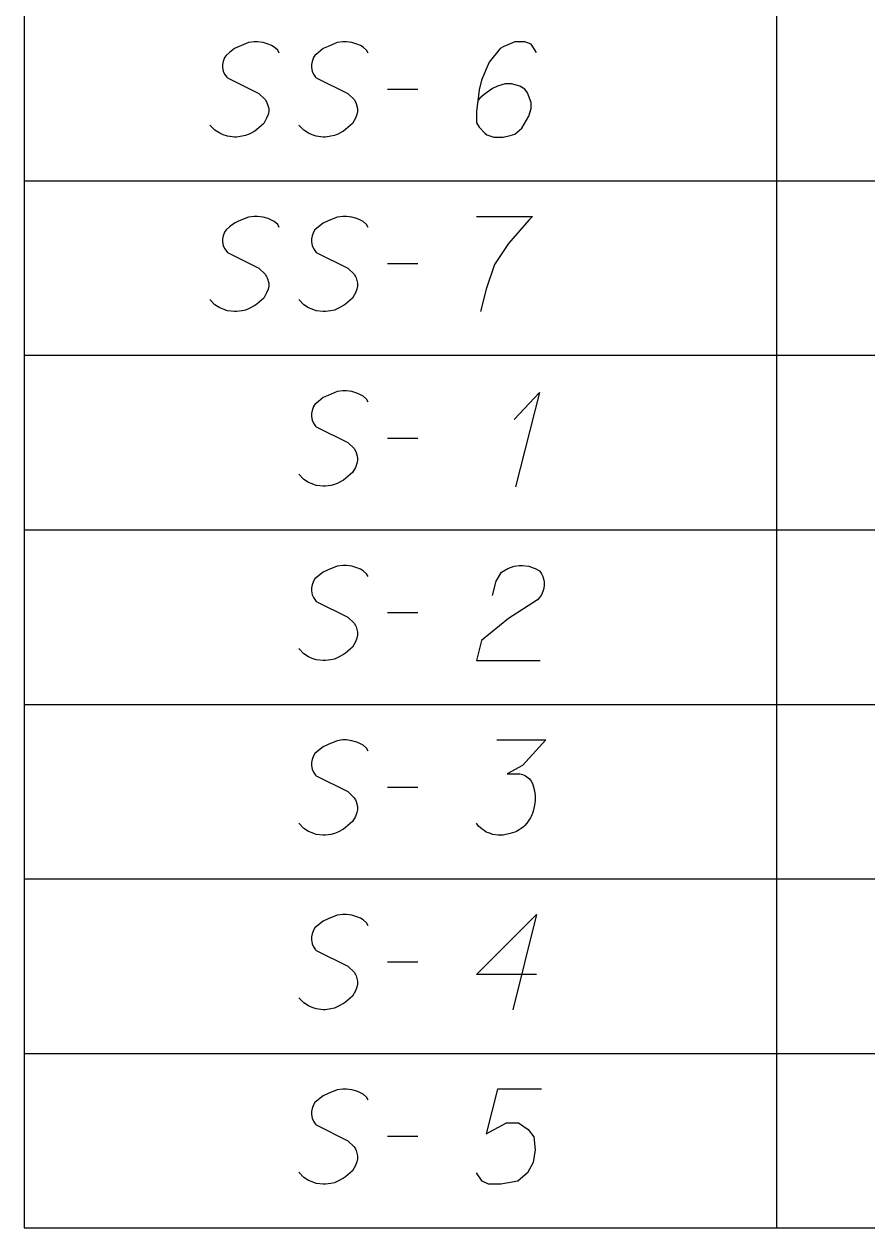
# Model space of a CAD drawing. Extents: x 2074207 to 2076812, y 516372 to 523312.
# Drawn here: x 2076260.6 to 2076303.1, y 520149.2 to 520209.9 of the extents above; entities that cross this region are included whole.
import ezdxf

# ---------------------------------------------------------------- set-up
doc = ezdxf.new("R2010")
doc.units = 0
for name, color, linetype in [('Prop DirtTable_ Soil Test Results - Outline (Major)', 7, 'Continuous'), ('Prop DirtTable_ Soil Test Results - Outline (Minor)', 7, 'Continuous'), ('Prop DirtTable_ Soil Test Results - Tx (Sample Data)', 7, 'Continuous')]:
    doc.layers.add(name, color=color, linetype=linetype)

msp = doc.modelspace()

# ---------------------------------------------------------------- linework, layer by layer
at = {"layer": 'Prop DirtTable_ Soil Test Results - Outline (Major)'}
for p, q in [((2076260.609, 520210.801), (2076260.609, 520202.001)), ((2076260.609, 520202.001), (2076260.609, 520193.201)), ((2076260.609, 520193.201), (2076260.609, 520184.401)), ((2076260.609, 520184.401), (2076260.609, 520175.601)), ((2076260.609, 520175.601), (2076260.609, 520166.801)), ((2076260.609, 520166.801), (2076260.609, 520158.001)), ((2076260.609, 520158.001), (2076260.609, 520149.201)), ((2076260.609, 520149.201), (2076811.903, 520149.201))]:
    msp.add_line(p, q, dxfattribs=at)
at = {"layer": 'Prop DirtTable_ Soil Test Results - Outline (Minor)'}
for p, q in [((2076298.546, 520210.801), (2076298.546, 520202.001)), ((2076260.609, 520202.001), (2076811.903, 520202.001)), ((2076260.609, 520202.001), (2076811.903, 520202.001)), ((2076298.546, 520202.001), (2076298.546, 520193.201)), ((2076260.609, 520193.201), (2076811.903, 520193.201)), ((2076260.609, 520193.201), (2076811.903, 520193.201)), ((2076298.546, 520193.201), (2076298.546, 520184.401)), ((2076260.609, 520184.401), (2076811.903, 520184.401)), ((2076260.609, 520184.401), (2076811.903, 520184.401)), ((2076298.546, 520184.401), (2076298.546, 520175.601)), ((2076260.609, 520175.601), (2076811.903, 520175.601)), ((2076260.609, 520175.601), (2076811.903, 520175.601)), ((2076298.546, 520175.601), (2076298.546, 520166.801)), ((2076260.609, 520166.801), (2076811.903, 520166.801)), ((2076260.609, 520166.801), (2076811.903, 520166.801)), ((2076298.546, 520166.801), (2076298.546, 520158.001)), ((2076260.609, 520158.001), (2076811.903, 520158.001)), ((2076260.609, 520158.001), (2076811.903, 520158.001)), ((2076298.546, 520158.001), (2076298.546, 520149.201)), ((2076260.609, 520149.201), (2076811.903, 520149.201))]:
    msp.add_line(p, q, dxfattribs=at)
at = {"layer": 'Prop DirtTable_ Soil Test Results - Tx (Sample Data)'}
for points in [[(2076273.474, 520208.44), (2076273.403, 520208.591), (2076273.227, 520208.742), (2076273.086, 520208.817), (2076272.91, 520208.893), (2076272.663, 520208.969), (2076272.38, 520209.006), (2076272.204, 520209.006), (2076271.922, 520208.969), (2076271.463, 520208.78), (2076271.216, 520208.666), (2076270.969, 520208.477), (2076270.793, 520208.326), (2076270.723, 520208.213), (2076270.652, 520208.024), (2076270.617, 520207.873), (2076270.617, 520207.721), (2076270.652, 520207.532), (2076270.723, 520207.381), (2076270.828, 520207.23), (2076270.864, 520207.192), (2076272.451, 520206.399), (2076272.769, 520206.096), (2076272.839, 520205.983), (2076272.874, 520205.907), (2076272.945, 520205.643), (2076272.945, 520205.491), (2076272.91, 520205.34), (2076272.839, 520205.151), (2076272.698, 520204.887), (2076272.345, 520204.584), (2076272.239, 520204.509), (2076271.957, 520204.358), (2076271.781, 520204.282), (2076271.604, 520204.244), (2076271.322, 520204.206), (2076271.216, 520204.206), (2076270.864, 520204.244), (2076270.652, 520204.32), (2076270.476, 520204.395), (2076270.229, 520204.547), (2076269.982, 520204.811)], [(2076277.954, 520208.44), (2076277.883, 520208.591), (2076277.707, 520208.742), (2076277.566, 520208.817), (2076277.39, 520208.893), (2076277.143, 520208.969), (2076276.86, 520209.006), (2076276.684, 520209.006), (2076276.402, 520208.969), (2076275.943, 520208.78), (2076275.696, 520208.666), (2076275.449, 520208.477), (2076275.273, 520208.326), (2076275.203, 520208.213), (2076275.132, 520208.024), (2076275.097, 520207.873), (2076275.097, 520207.721), (2076275.132, 520207.532), (2076275.203, 520207.381), (2076275.308, 520207.23), (2076275.344, 520207.192), (2076276.931, 520206.399), (2076277.249, 520206.096), (2076277.319, 520205.983), (2076277.354, 520205.907), (2076277.425, 520205.643), (2076277.425, 520205.491), (2076277.39, 520205.34), (2076277.319, 520205.151), (2076277.178, 520204.887), (2076276.825, 520204.584), (2076276.719, 520204.509), (2076276.437, 520204.358), (2076276.261, 520204.282), (2076276.084, 520204.244), (2076275.802, 520204.206), (2076275.696, 520204.206), (2076275.344, 520204.244), (2076275.132, 520204.32), (2076274.956, 520204.395), (2076274.709, 520204.547), (2076274.462, 520204.811)], [(2076286.455, 520208.477), (2076286.173, 520208.893), (2076285.856, 520209.006), (2076285.362, 520209.006), (2076285.009, 520208.855), (2076284.798, 520208.78), (2076284.621, 520208.666), (2076284.057, 520207.986), (2076283.669, 520207.079), (2076283.563, 520206.588), (2076283.422, 520205.491), (2076283.422, 520204.925), (2076283.563, 520204.698), (2076283.845, 520204.395), (2076283.951, 520204.32), (2076284.304, 520204.206), (2076284.762, 520204.206), (2076285.115, 520204.282), (2076285.362, 520204.358), (2076285.715, 520204.66), (2076286.067, 520205.265), (2076286.173, 520205.643), (2076286.173, 520205.945), (2076285.997, 520206.436), (2076285.856, 520206.625), (2076285.609, 520206.777), (2076285.186, 520206.89), (2076284.868, 520206.89), (2076284.48, 520206.777), (2076284.233, 520206.663), (2076283.81, 520206.361), (2076283.598, 520206.172), (2076283.492, 520206.058)], [(2076278.942, 520206.625), (2076280.459, 520206.625)], [(2076273.474, 520199.64), (2076273.403, 520199.791), (2076273.227, 520199.942), (2076273.086, 520200.017), (2076272.91, 520200.093), (2076272.663, 520200.169), (2076272.38, 520200.206), (2076272.204, 520200.206), (2076271.922, 520200.169), (2076271.463, 520199.98), (2076271.216, 520199.866), (2076270.969, 520199.677), (2076270.793, 520199.526), (2076270.723, 520199.413), (2076270.652, 520199.224), (2076270.617, 520199.073), (2076270.617, 520198.921), (2076270.652, 520198.732), (2076270.723, 520198.581), (2076270.828, 520198.43), (2076270.864, 520198.392), (2076272.451, 520197.599), (2076272.769, 520197.296), (2076272.839, 520197.183), (2076272.874, 520197.107), (2076272.945, 520196.843), (2076272.945, 520196.691), (2076272.91, 520196.54), (2076272.839, 520196.351), (2076272.698, 520196.087), (2076272.345, 520195.784), (2076272.239, 520195.709), (2076271.957, 520195.558), (2076271.781, 520195.482), (2076271.604, 520195.444), (2076271.322, 520195.406), (2076271.216, 520195.406), (2076270.864, 520195.444), (2076270.652, 520195.52), (2076270.476, 520195.595), (2076270.229, 520195.747), (2076269.982, 520196.011)], [(2076277.954, 520199.64), (2076277.883, 520199.791), (2076277.707, 520199.942), (2076277.566, 520200.017), (2076277.39, 520200.093), (2076277.143, 520200.169), (2076276.86, 520200.206), (2076276.684, 520200.206), (2076276.402, 520200.169), (2076275.943, 520199.98), (2076275.696, 520199.866), (2076275.449, 520199.677), (2076275.273, 520199.526), (2076275.203, 520199.413), (2076275.132, 520199.224), (2076275.097, 520199.073), (2076275.097, 520198.921), (2076275.132, 520198.732), (2076275.203, 520198.581), (2076275.308, 520198.43), (2076275.344, 520198.392), (2076276.931, 520197.599), (2076277.249, 520197.296), (2076277.319, 520197.183), (2076277.354, 520197.107), (2076277.425, 520196.843), (2076277.425, 520196.691), (2076277.39, 520196.54), (2076277.319, 520196.351), (2076277.178, 520196.087), (2076276.825, 520195.784), (2076276.719, 520195.709), (2076276.437, 520195.558), (2076276.261, 520195.482), (2076276.084, 520195.444), (2076275.802, 520195.406), (2076275.696, 520195.406), (2076275.344, 520195.444), (2076275.132, 520195.52), (2076274.956, 520195.595), (2076274.709, 520195.747), (2076274.462, 520196.011)], [(2076283.422, 520200.206), (2076286.244, 520200.206), (2076286.067, 520200.017), (2076285.044, 520198.846), (2076284.339, 520197.788), (2076283.916, 520196.54), (2076283.633, 520195.406)], [(2076278.942, 520197.825), (2076280.459, 520197.825)], [(2076277.954, 520190.84), (2076277.883, 520190.991), (2076277.707, 520191.142), (2076277.566, 520191.217), (2076277.39, 520191.293), (2076277.143, 520191.369), (2076276.86, 520191.406), (2076276.684, 520191.406), (2076276.402, 520191.369), (2076275.943, 520191.18), (2076275.696, 520191.066), (2076275.449, 520190.877), (2076275.273, 520190.726), (2076275.203, 520190.613), (2076275.132, 520190.424), (2076275.097, 520190.273), (2076275.097, 520190.121), (2076275.132, 520189.932), (2076275.203, 520189.781), (2076275.308, 520189.63), (2076275.344, 520189.592), (2076276.931, 520188.799), (2076277.249, 520188.496), (2076277.319, 520188.383), (2076277.354, 520188.307), (2076277.425, 520188.043), (2076277.425, 520187.891), (2076277.39, 520187.74), (2076277.319, 520187.551), (2076277.178, 520187.287), (2076276.825, 520186.984), (2076276.719, 520186.909), (2076276.437, 520186.758), (2076276.261, 520186.682), (2076276.084, 520186.644), (2076275.802, 520186.606), (2076275.696, 520186.606), (2076275.344, 520186.644), (2076275.132, 520186.72), (2076274.956, 520186.795), (2076274.709, 520186.947), (2076274.462, 520187.211)], [(2076285.327, 520189.97), (2076286.597, 520191.331), (2076285.397, 520186.569)], [(2076278.942, 520189.025), (2076280.459, 520189.025)], [(2076277.954, 520182.04), (2076277.883, 520182.191), (2076277.707, 520182.342), (2076277.566, 520182.417), (2076277.39, 520182.493), (2076277.143, 520182.569), (2076276.86, 520182.606), (2076276.684, 520182.606), (2076276.402, 520182.569), (2076275.943, 520182.38), (2076275.696, 520182.266), (2076275.449, 520182.077), (2076275.273, 520181.926), (2076275.203, 520181.813), (2076275.132, 520181.624), (2076275.097, 520181.473), (2076275.097, 520181.321), (2076275.132, 520181.132), (2076275.203, 520180.981), (2076275.308, 520180.83), (2076275.344, 520180.792), (2076276.931, 520179.999), (2076277.249, 520179.696), (2076277.319, 520179.583), (2076277.354, 520179.507), (2076277.425, 520179.243), (2076277.425, 520179.091), (2076277.39, 520178.94), (2076277.319, 520178.751), (2076277.178, 520178.487), (2076276.825, 520178.184), (2076276.719, 520178.109), (2076276.437, 520177.958), (2076276.261, 520177.882), (2076276.084, 520177.844), (2076275.802, 520177.806), (2076275.696, 520177.806), (2076275.344, 520177.844), (2076275.132, 520177.92), (2076274.956, 520177.995), (2076274.709, 520178.147), (2076274.462, 520178.411)], [(2076284.233, 520181.095), (2076284.409, 520181.813), (2076284.692, 520182.266), (2076285.009, 520182.455), (2076285.327, 520182.569), (2076285.574, 520182.606), (2076285.75, 520182.606), (2076286.067, 520182.569), (2076286.279, 520182.493), (2076286.385, 520182.455), (2076286.597, 520182.342), (2076286.702, 520182.191), (2076286.773, 520182.04), (2076286.808, 520181.926), (2076286.843, 520181.775), (2076286.843, 520181.586), (2076286.808, 520181.397), (2076286.773, 520181.284), (2076286.702, 520181.132), (2076286.597, 520180.981), (2076286.491, 520180.868), (2076285.044, 520179.923), (2076283.669, 520178.827), (2076283.422, 520177.806), (2076286.632, 520177.806)], [(2076278.942, 520180.225), (2076280.459, 520180.225)], [(2076277.954, 520173.24), (2076277.883, 520173.391), (2076277.707, 520173.542), (2076277.566, 520173.617), (2076277.39, 520173.693), (2076277.143, 520173.769), (2076276.86, 520173.806), (2076276.684, 520173.806), (2076276.402, 520173.769), (2076275.943, 520173.58), (2076275.696, 520173.466), (2076275.449, 520173.277), (2076275.273, 520173.126), (2076275.203, 520173.013), (2076275.132, 520172.824), (2076275.097, 520172.673), (2076275.097, 520172.521), (2076275.132, 520172.332), (2076275.203, 520172.181), (2076275.308, 520172.03), (2076275.344, 520171.992), (2076276.931, 520171.199), (2076277.249, 520170.896), (2076277.319, 520170.783), (2076277.354, 520170.707), (2076277.425, 520170.443), (2076277.425, 520170.291), (2076277.39, 520170.14), (2076277.319, 520169.951), (2076277.178, 520169.687), (2076276.825, 520169.384), (2076276.719, 520169.309), (2076276.437, 520169.158), (2076276.261, 520169.082), (2076276.084, 520169.044), (2076275.802, 520169.006), (2076275.696, 520169.006), (2076275.344, 520169.044), (2076275.132, 520169.12), (2076274.956, 520169.195), (2076274.709, 520169.347), (2076274.462, 520169.611)], [(2076284.445, 520173.806), (2076286.914, 520173.806), (2076285.75, 520172.521), (2076284.974, 520172.106), (2076285.609, 520172.106), (2076285.75, 520172.068), (2076285.82, 520172.03), (2076285.891, 520171.992), (2076285.962, 520171.954), (2076286.103, 520171.841), (2076286.173, 520171.728), (2076286.244, 520171.614), (2076286.279, 520171.501), (2076286.35, 520171.236), (2076286.385, 520171.01), (2076286.385, 520170.896), (2076286.385, 520170.745), (2076286.35, 520170.518), (2076286.314, 520170.367), (2076286.279, 520170.216), (2076286.244, 520170.103), (2076286.209, 520170.027), (2076286.173, 520169.951), (2076286.138, 520169.876), (2076286.067, 520169.762), (2076285.962, 520169.611), (2076285.856, 520169.498), (2076285.785, 520169.422), (2076285.679, 520169.347), (2076285.574, 520169.271), (2076285.432, 520169.195), (2076285.362, 520169.158), (2076285.115, 520169.082), (2076284.903, 520169.044), (2076284.762, 520169.006), (2076284.515, 520169.006), (2076284.233, 520169.044), (2076284.127, 520169.082), (2076284.021, 520169.12), (2076283.916, 520169.158), (2076283.81, 520169.233), (2076283.704, 520169.309), (2076283.528, 520169.46), (2076283.422, 520169.611)], [(2076278.942, 520171.425), (2076280.459, 520171.425)], [(2076277.954, 520164.44), (2076277.883, 520164.591), (2076277.707, 520164.742), (2076277.566, 520164.817), (2076277.39, 520164.893), (2076277.143, 520164.969), (2076276.86, 520165.006), (2076276.684, 520165.006), (2076276.402, 520164.969), (2076275.943, 520164.78), (2076275.696, 520164.666), (2076275.449, 520164.477), (2076275.273, 520164.326), (2076275.203, 520164.213), (2076275.132, 520164.024), (2076275.097, 520163.873), (2076275.097, 520163.721), (2076275.132, 520163.532), (2076275.203, 520163.381), (2076275.308, 520163.23), (2076275.344, 520163.192), (2076276.931, 520162.399), (2076277.249, 520162.096), (2076277.319, 520161.983), (2076277.354, 520161.907), (2076277.425, 520161.643), (2076277.425, 520161.491), (2076277.39, 520161.34), (2076277.319, 520161.151), (2076277.178, 520160.887), (2076276.825, 520160.584), (2076276.719, 520160.509), (2076276.437, 520160.358), (2076276.261, 520160.282), (2076276.084, 520160.244), (2076275.802, 520160.206), (2076275.696, 520160.206), (2076275.344, 520160.244), (2076275.132, 520160.32), (2076274.956, 520160.395), (2076274.709, 520160.547), (2076274.462, 520160.811)], [(2076286.455, 520161.983), (2076283.422, 520161.983), (2076286.455, 520165.006), (2076285.256, 520160.206)], [(2076278.942, 520162.625), (2076280.459, 520162.625)], [(2076277.954, 520155.64), (2076277.883, 520155.791), (2076277.707, 520155.942), (2076277.566, 520156.017), (2076277.39, 520156.093), (2076277.143, 520156.169), (2076276.86, 520156.206), (2076276.684, 520156.206), (2076276.402, 520156.169), (2076275.943, 520155.98), (2076275.696, 520155.866), (2076275.449, 520155.677), (2076275.273, 520155.526), (2076275.203, 520155.413), (2076275.132, 520155.224), (2076275.097, 520155.073), (2076275.097, 520154.921), (2076275.132, 520154.732), (2076275.203, 520154.581), (2076275.308, 520154.43), (2076275.344, 520154.392), (2076276.931, 520153.599), (2076277.249, 520153.296), (2076277.319, 520153.183), (2076277.354, 520153.107), (2076277.425, 520152.843), (2076277.425, 520152.691), (2076277.39, 520152.54), (2076277.319, 520152.351), (2076277.178, 520152.087), (2076276.825, 520151.784), (2076276.719, 520151.709), (2076276.437, 520151.558), (2076276.261, 520151.482), (2076276.084, 520151.444), (2076275.802, 520151.406), (2076275.696, 520151.406), (2076275.344, 520151.444), (2076275.132, 520151.52), (2076274.956, 520151.595), (2076274.709, 520151.747), (2076274.462, 520152.011)], [(2076286.702, 520156.206), (2076284.48, 520156.206), (2076283.916, 520153.939), (2076284.939, 520154.506), (2076285.538, 520154.506), (2076286.032, 520154.165), (2076286.314, 520153.788), (2076286.385, 520153.145), (2076286.279, 520152.503), (2076285.997, 520151.973), (2076285.503, 520151.558), (2076284.656, 520151.406), (2076284.021, 520151.406), (2076283.704, 520151.558), (2076283.422, 520151.973)], [(2076278.942, 520153.825), (2076280.459, 520153.825)]]:
    msp.add_lwpolyline(points, dxfattribs=at)

doc.saveas('drawing.dxf')
